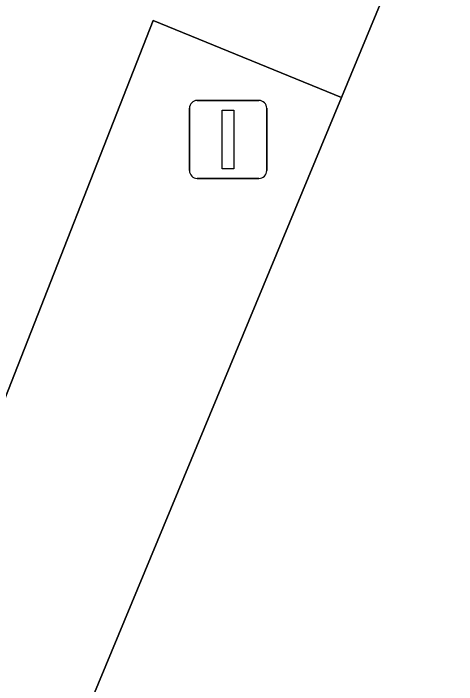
# Model space of a CAD drawing. Extents: x 160023 to 161302, y 384750 to 385707.
# Drawn here: x 160473.6 to 160479.28, y 384968.56 to 384977.16 of the extents above; entities that cross this region are included whole.
import ezdxf

# ---------------------------------------------------------------- set-up
doc = ezdxf.new("R2010")
doc.units = 0
for name, color, linetype in [('IMGEO_Groenvoorziening', 7, 'Continuous'), ('IMGEO_Lichtmast', 7, 'Continuous'), ('IMGEO_Parkeervlak_halfverhard', 7, 'Continuous'), ('IMGEO_Voetpad_open', 7, 'Continuous')]:
    doc.layers.add(name, color=color, linetype=linetype)

msp = doc.modelspace()

# ---------------------------------------------------------------- linework, layer by layer
at = {"layer": 'IMGEO_Groenvoorziening'}
msp.add_lwpolyline([(160474.521, 384968.175), (160477.802, 384976.086), (160475.389, 384977.072), (160471.414, 384966.938)], dxfattribs=at)
at = {"layer": 'IMGEO_Lichtmast'}
for p, q in [((160475.9541, 384976.0475), (160476.7439, 384976.0475)), ((160476.7439, 384976.0475), (160475.9541, 384976.0475)), ((160475.8541, 384975.1485), (160475.8541, 384975.9475)), ((160475.8541, 384975.9475), (160475.8541, 384975.1485)), ((160476.8439, 384975.9475), (160476.8439, 384975.1485)), ((160476.8439, 384975.1485), (160476.8439, 384975.9475)), ((160476.7439, 384975.0485), (160475.9541, 384975.0485)), ((160475.9541, 384975.0485), (160476.7439, 384975.0485))]:
    msp.add_line(p, q, dxfattribs=at)
msp.add_lwpolyline([(160476.274, 384975.923), (160476.424, 384975.923), (160476.424, 384975.173), (160476.274, 384975.173), (160476.274, 384975.923)], dxfattribs=at)
for centre, start, end in [((160475.9541, 384975.9475), 90, 180), ((160475.9541, 384975.9475), 90, 180), ((160476.7439, 384975.9475), 0, 90), ((160476.7439, 384975.9475), 360, 90), ((160475.9541, 384975.1485), 180, 270), ((160475.9541, 384975.1485), 180, 270), ((160476.7439, 384975.1485), 270, 0), ((160476.7439, 384975.1485), 270, 0)]:
    msp.add_arc(centre, 0.1, start, end, dxfattribs=at)
at = {"layer": 'IMGEO_Parkeervlak_halfverhard'}
msp.add_lwpolyline([(160480.127, 384981.695), (160478.371, 384977.459), (160477.802, 384976.086), (160474.521, 384968.175), (160465.92, 384947.273)], dxfattribs=at)
at = {"layer": 'IMGEO_Voetpad_open'}
msp.add_lwpolyline([(160475.206, 384979.054), (160473.721, 384979.654), (160473.111, 384979.877), (160472.241, 384977.587), (160472.11, 384977.254), (160468.626, 384968.047), (160471.414, 384966.938), (160475.389, 384977.072), (160477.802, 384976.086), (160478.371, 384977.459), (160475.109, 384978.84)], close=True, dxfattribs=at)

doc.saveas('drawing.dxf')
